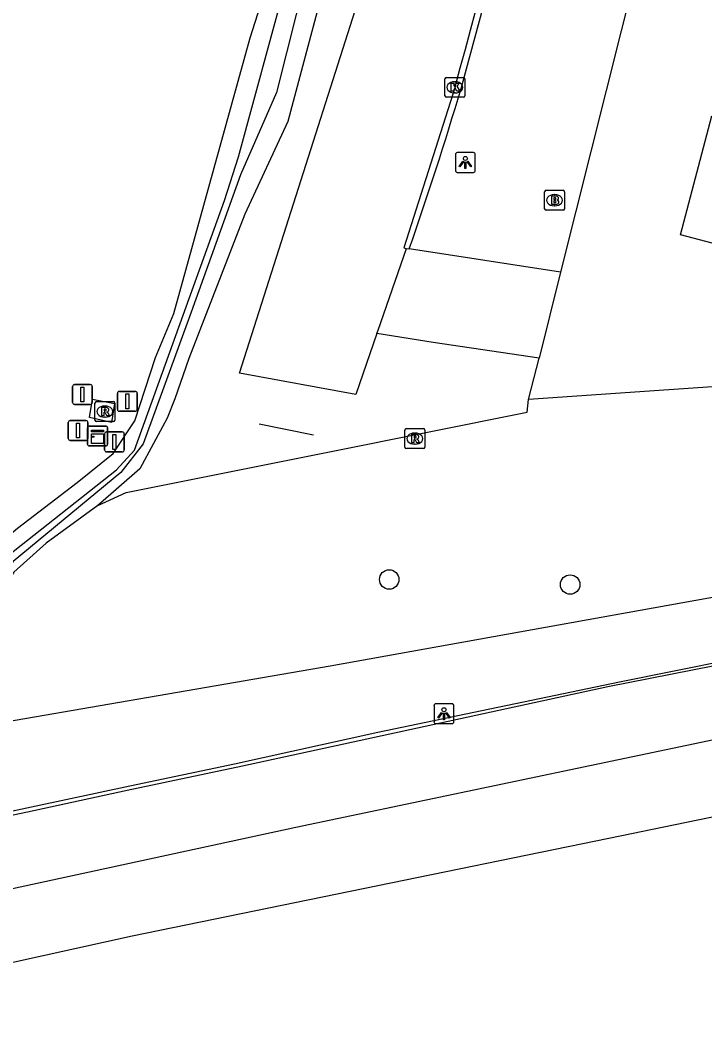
# Model space of a CAD drawing. Extents: x 162722 to 165099, y 384721 to 386283.
# Drawn here: x 164655.3 to 164689.7, y 385116.1 to 385166.5 of the extents above; entities that cross this region are included whole.
import ezdxf

# ---------------------------------------------------------------- set-up
doc = ezdxf.new("R2010")
doc.units = 0
for name, color, linetype in [('IMGEO_Afsluitpaal', 7, 'Continuous'), ('IMGEO_Berm_groen', 7, 'Continuous'), ('IMGEO_Berm_open', 7, 'Continuous'), ('IMGEO_Boom', 7, 'Continuous'), ('IMGEO_Brandkraan', 7, 'Continuous'), ('IMGEO_Groenvoorziening', 7, 'Continuous'), ('IMGEO_Hek', 7, 'Continuous'), ('IMGEO_Kast', 7, 'Continuous'), ('IMGEO_Kolk', 7, 'Continuous'), ('IMGEO_Lichtpunt', 7, 'Continuous'), ('IMGEO_Loofbos', 7, 'Continuous'), ('IMGEO_Pand', 7, 'Continuous'), ('IMGEO_Rijbaan_lokaal_gesloten', 7, 'Continuous'), ('IMGEO_Rijbaan_lokaal_open', 7, 'Continuous'), ('IMGEO_Rijbaan_regionaal_gesloten', 7, 'Continuous'), ('IMGEO_Rioolput', 7, 'Continuous'), ('IMGEO_Voetpad_open', 7, 'Continuous'), ('IMGEO_Waterloop', 7, 'Continuous')]:
    doc.layers.add(name, color=color, linetype=linetype)

msp = doc.modelspace()

# ---------------------------------------------------------------- linework, layer by layer
at = {"layer": 'IMGEO_Afsluitpaal'}
for p, q in [((164657.942, 385147.268), (164657.942, 385148.068)), ((164657.942, 385148.068), (164657.942, 385147.268)), ((164658.042, 385148.168), (164658.832, 385148.168)), ((164658.832, 385148.168), (164658.042, 385148.168)), ((164658.932, 385148.068), (164658.932, 385147.268)), ((164658.932, 385147.268), (164658.932, 385148.068)), ((164660.196, 385146.925), (164660.196, 385147.725)), ((164660.196, 385147.725), (164660.196, 385146.925)), ((164660.296, 385147.825), (164661.086, 385147.825)), ((164661.086, 385147.825), (164660.296, 385147.825)), ((164661.186, 385147.725), (164661.186, 385146.925)), ((164661.186, 385146.925), (164661.186, 385147.725)), ((164658.832, 385147.168), (164658.042, 385147.168)), ((164658.042, 385147.168), (164658.832, 385147.168)), ((164661.086, 385146.825), (164660.296, 385146.825)), ((164660.296, 385146.825), (164661.086, 385146.825)), ((164657.725, 385145.46), (164657.725, 385146.26)), ((164657.725, 385146.26), (164657.725, 385145.46)), ((164657.825, 385146.36), (164658.615, 385146.36)), ((164658.615, 385146.36), (164657.825, 385146.36)), ((164658.715, 385146.26), (164658.715, 385145.46)), ((164658.715, 385145.46), (164658.715, 385146.26)), ((164659.549, 385144.889), (164659.549, 385145.689)), ((164659.549, 385145.689), (164659.549, 385144.889)), ((164659.649, 385145.789), (164660.439, 385145.789)), ((164660.439, 385145.789), (164659.649, 385145.789)), ((164660.539, 385145.689), (164660.539, 385144.889)), ((164660.539, 385144.889), (164660.539, 385145.689)), ((164658.615, 385145.36), (164657.825, 385145.36)), ((164657.825, 385145.36), (164658.615, 385145.36)), ((164660.439, 385144.789), (164659.649, 385144.789)), ((164659.649, 385144.789), (164660.439, 385144.789))]:
    msp.add_line(p, q, dxfattribs=at)
for points in [[(164658.362, 385148.043), (164658.512, 385148.043), (164658.512, 385147.293), (164658.362, 385147.293), (164658.362, 385148.043)], [(164660.616, 385147.7), (164660.766, 385147.7), (164660.766, 385146.95), (164660.616, 385146.95), (164660.616, 385147.7)], [(164658.145, 385146.235), (164658.295, 385146.235), (164658.295, 385145.485), (164658.145, 385145.485), (164658.145, 385146.235)], [(164659.969, 385145.664), (164660.119, 385145.664), (164660.119, 385144.914), (164659.969, 385144.914), (164659.969, 385145.664)]]:
    msp.add_lwpolyline(points, dxfattribs=at)
for centre, start, end in [((164658.042, 385148.068), 90, 180), ((164658.042, 385148.068), 90, 180), ((164658.832, 385148.068), 0, 90), ((164658.832, 385148.068), 360, 90), ((164660.296, 385147.725), 90, 180), ((164660.296, 385147.725), 90, 180), ((164661.086, 385147.725), 0, 90), ((164661.086, 385147.725), 360, 90), ((164658.042, 385147.268), 180, 270), ((164658.042, 385147.268), 180, 270), ((164658.832, 385147.268), 270, 0), ((164658.832, 385147.268), 270, 0), ((164660.296, 385146.925), 180, 270), ((164660.296, 385146.925), 180, 270), ((164661.086, 385146.925), 270, 0), ((164661.086, 385146.925), 270, 0), ((164657.825, 385146.26), 90, 180), ((164657.825, 385146.26), 90, 180), ((164658.615, 385146.26), 0, 90), ((164658.615, 385146.26), 360, 90), ((164659.649, 385145.689), 90, 180), ((164659.649, 385145.689), 90, 180), ((164660.439, 385145.689), 0, 90), ((164660.439, 385145.689), 360, 90), ((164657.825, 385145.46), 180, 270), ((164657.825, 385145.46), 180, 270), ((164658.615, 385145.46), 270, 0), ((164658.615, 385145.46), 270, 0), ((164659.649, 385144.889), 180, 270), ((164659.649, 385144.889), 180, 270), ((164660.439, 385144.889), 270, 0), ((164660.439, 385144.889), 270, 0)]:
    msp.add_arc(centre, 0.1, start, end, dxfattribs=at)
at = {"layer": 'IMGEO_Berm_groen'}
msp.add_lwpolyline([(164730.606, 385146.146), (164728.888, 385145.095), (164726.849, 385144.563), (164706.379, 385140.618), (164690.541, 385137.56), (164670.88, 385134.026), (164654.066, 385131.131)], dxfattribs=at)
at = {"layer": 'IMGEO_Berm_open'}
msp.add_lwpolyline([(164748.25, 385145.448), (164742.907, 385144.497), (164734.428, 385142.847), (164726.252, 385141.286), (164726.064, 385141.25), (164713.386, 385138.851), (164712.725, 385138.722), (164704.652, 385137.15), (164693.719, 385134.891), (164685.408, 385133.216), (164673.274, 385130.689), (164666.072, 385129.101), (164660.811, 385127.996), (164654.388, 385126.618), (164647.823, 385125.199), (164641.746, 385123.841), (164638.716, 385123.178), (164631.059, 385121.484), (164623.199, 385119.683), (164613.878, 385117.545), (164607.374, 385116.102)], dxfattribs=at)
at = {"layer": 'IMGEO_Boom'}
for centre in [(164673.841, 385138.378), (164682.928, 385138.123)]:
    msp.add_circle(centre, 0.489, dxfattribs=at)
at = {"layer": 'IMGEO_Brandkraan'}
for p, q in [((164681.641, 385157.003), (164681.641, 385157.855)), ((164681.716, 385157.929), (164682.568, 385157.929)), ((164682.642, 385157.855), (164682.642, 385157.003)), ((164682.129, 385157.709), (164682.154, 385157.709)), ((164682.568, 385156.929), (164681.716, 385156.929)), ((164682.152, 385157.149), (164682.127, 385157.149))]:
    msp.add_line(p, q, dxfattribs=at)
for points in [[(164681.641, 385157.003), (164681.641, 385157.855)], [(164681.716, 385157.929), (164682.568, 385157.929)], [(164682.642, 385157.855), (164682.642, 385157.003)], [(164681.989, 385157.629), (164681.989, 385157.229), (164682.202, 385157.229)], [(164682.22, 385157.629), (164681.989, 385157.629)], [(164682.168, 385157.548), (164682.114, 385157.548), (164682.114, 385157.472)], [(164682.114, 385157.472), (164682.167, 385157.472)], [(164682.176, 385157.396), (164682.114, 385157.396), (164682.114, 385157.315)], [(164682.114, 385157.315), (164682.176, 385157.315)], [(164682.568, 385156.929), (164681.716, 385156.929)]]:
    msp.add_lwpolyline(points, dxfattribs=at)
for centre, radius, start, end in [((164681.718, 385157.853), 0.0765, 91.552, 178.448), ((164681.718, 385157.853), 0.0765, 91.552, 178.448), ((164682.566, 385157.853), 0.0765, 1.552, 88.448), ((164682.566, 385157.853), 0.0765, 1.552, 88.448), ((164682.169, 385157.51), 0.0379, 267.8285, 90.9355), ((164682.177, 385157.355), 0.0404, 269.8759, 90.5077), ((164682.224, 385157.484), 0.145, 59.4692, 91.5367), ((164682.249, 385157.531), 0.0922, 285.5137, 58.1501), ((164682.254, 385157.339), 0.105, 301.3115, 78.989), ((164681.718, 385157.005), 0.0765, 181.552, 268.448), ((164681.718, 385157.005), 0.0765, 181.552, 268.448), ((164682.208, 385157.48), 0.251, 268.6676, 293.5347), ((164682.566, 385157.005), 0.0765, 271.552, 358.448), ((164682.566, 385157.005), 0.0765, 271.552, 358.448)]:
    msp.add_arc(centre, radius, start, end, dxfattribs=at)
for centre, major_axis, ratio, start_param, end_param in [((164682.128, 385157.429), (-0.387, 0.002), 0.722429, 4.712389, 7.853982), ((164682.153, 385157.429), (-0.39, 0.002), 0.717154, 1.570796, 4.712389)]:
    msp.add_ellipse(centre, major_axis=major_axis, ratio=ratio, start_param=start_param, end_param=end_param, dxfattribs=at)
at = {"layer": 'IMGEO_Groenvoorziening'}
for points in [[(164654.312, 385140.212), (164655.17, 385140.949), (164658.173, 385143.25), (164659.98, 385144.71), (164661.076, 385146.35), (164662.109, 385149.534), (164663.033, 385151.737), (164666.853, 385165.587), (164668.259, 385170.001), (164668.954, 385175.439), (164669.329, 385180.899), (164670.72, 385185.657), (164677.562, 385208.434), (164679.896, 385207.875), (164679.373, 385205.742), (164675.231, 385185.692), (164668.756, 385161.384), (164666.59, 385156.733), (164663.782, 385149.48), (164663.073, 385147.46), (164662.699, 385146.479), (164661.327, 385143.932), (164659.217, 385142.086)], [(164686.255, 385169.014), (164682.444, 385153.812)], [(164680.842, 385147.422), (164681.363, 385149.501)]]:
    msp.add_lwpolyline(points, dxfattribs=at)
at = {"layer": 'IMGEO_Hek'}
msp.add_lwpolyline([(164667.308, 385146.197), (164670.041, 385145.651)], dxfattribs=at)
at = {"layer": 'IMGEO_Kast'}
for p, q in [((164658.697, 385145.158), (164658.697, 385145.999)), ((164658.697, 385145.999), (164658.697, 385145.158)), ((164658.772, 385146.083), (164659.613, 385146.083)), ((164659.613, 385146.083), (164658.772, 385146.083)), ((164659.697, 385146.008), (164659.697, 385145.167)), ((164659.697, 385145.167), (164659.697, 385146.008)), ((164659.622, 385145.083), (164658.781, 385145.083)), ((164658.781, 385145.083), (164659.622, 385145.083))]:
    msp.add_line(p, q, dxfattribs=at)
for points in [[(164658.892, 385145.873), (164659.492, 385145.873), (164659.492, 385145.788), (164658.892, 385145.788), (164658.892, 385145.873)], [(164658.892, 385145.698), (164659.492, 385145.698), (164659.492, 385145.209), (164658.892, 385145.209), (164658.892, 385145.698)]]:
    msp.add_lwpolyline(points, dxfattribs=at)
msp.add_circle((164658.976, 385145.547), 0.0377, dxfattribs=at)
for centre, start, end in [((164658.775, 385146.005), 92.4484, 184.2845), ((164658.775, 385146.005), 92.4484, 184.2845), ((164659.619, 385146.005), 2.4484, 94.2845), ((164659.619, 385146.005), 2.4484, 94.2845), ((164658.775, 385145.161), 182.4484, 274.2845), ((164658.775, 385145.161), 182.4484, 274.2845), ((164659.619, 385145.161), 272.4484, 4.2845), ((164659.619, 385145.161), 272.4484, 4.2845)]:
    msp.add_arc(centre, 0.0779, start, end, dxfattribs=at)
at = {"layer": 'IMGEO_Kolk'}
for p, q in [((164676.637, 385162.674), (164676.637, 385163.526)), ((164676.712, 385163.6), (164677.564, 385163.6)), ((164677.125, 385163.38), (164677.15, 385163.38)), ((164677.638, 385163.526), (164677.638, 385162.674)), ((164677.148, 385162.82), (164677.123, 385162.82)), ((164677.564, 385162.6), (164676.712, 385162.6))]:
    msp.add_line(p, q, dxfattribs=at)
for points in [[(164676.637, 385162.674), (164676.637, 385163.526)], [(164676.712, 385163.6), (164677.564, 385163.6)], [(164677.638, 385163.526), (164677.638, 385162.674)], [(164676.958, 385163.3), (164677.081, 385163.3), (164677.081, 385163.149), (164677.211, 385163.3), (164677.375, 385163.3), (164677.229, 385163.149), (164677.382, 385162.9), (164677.23, 385162.9), (164677.145, 385163.064), (164677.081, 385162.997), (164677.081, 385162.9), (164676.958, 385162.9), (164676.958, 385163.3)], [(164677.564, 385162.6), (164676.712, 385162.6)]]:
    msp.add_lwpolyline(points, dxfattribs=at)
for centre, start, end in [((164676.714, 385163.524), 91.552, 178.448), ((164676.714, 385163.524), 91.552, 178.448), ((164677.562, 385163.524), 1.552, 88.448), ((164677.562, 385163.524), 1.552, 88.448), ((164676.714, 385162.676), 181.552, 268.448), ((164676.714, 385162.676), 181.552, 268.448), ((164677.562, 385162.676), 271.552, 358.448), ((164677.562, 385162.676), 271.552, 358.448)]:
    msp.add_arc(centre, 0.0765, start, end, dxfattribs=at)
for centre, major_axis, ratio, start_param, end_param in [((164677.124, 385163.1), (-0.387, 0.002), 0.722429, 4.712389, 7.853982), ((164677.149, 385163.1), (-0.39, 0.002), 0.717154, 1.570796, 4.712389)]:
    msp.add_ellipse(centre, major_axis=major_axis, ratio=ratio, start_param=start_param, end_param=end_param, dxfattribs=at)
at = {"layer": 'IMGEO_Lichtpunt'}
for p, q in [((164678.069, 385159.824), (164677.261, 385159.824)), ((164678.069, 385159.824), (164677.261, 385159.824)), ((164677.167, 385159.729), (164677.167, 385158.922)), ((164677.167, 385159.729), (164677.167, 385158.922)), ((164678.163, 385158.922), (164678.163, 385159.729)), ((164678.163, 385158.922), (164678.163, 385159.729)), ((164677.261, 385158.828), (164678.069, 385158.828)), ((164677.261, 385158.828), (164678.069, 385158.828)), ((164676.992, 385132.134), (164676.184, 385132.134)), ((164676.992, 385132.134), (164676.184, 385132.134)), ((164676.09, 385132.039), (164676.09, 385131.232)), ((164676.09, 385132.039), (164676.09, 385131.232)), ((164677.086, 385131.232), (164677.086, 385132.039)), ((164677.086, 385131.232), (164677.086, 385132.039)), ((164676.184, 385131.138), (164676.992, 385131.138)), ((164676.184, 385131.138), (164676.992, 385131.138))]:
    msp.add_line(p, q, dxfattribs=at)
for points in [[(164677.541, 385159.393), (164677.58, 385159.365), (164677.392, 385159.103), (164677.354, 385159.13), (164677.541, 385159.393)], [(164677.643, 385159.345), (164677.69, 385159.345), (164677.69, 385159.023), (164677.643, 385159.023), (164677.643, 385159.345)], [(164677.753, 385159.365), (164677.791, 385159.392), (164677.978, 385159.13), (164677.939, 385159.102), (164677.753, 385159.365)], [(164676.464, 385131.703), (164676.503, 385131.675), (164676.315, 385131.413), (164676.277, 385131.44), (164676.464, 385131.703)], [(164676.566, 385131.655), (164676.613, 385131.655), (164676.613, 385131.333), (164676.566, 385131.333), (164676.566, 385131.655)], [(164676.676, 385131.675), (164676.714, 385131.702), (164676.901, 385131.44), (164676.862, 385131.412), (164676.676, 385131.675)]]:
    msp.add_lwpolyline(points, dxfattribs=at)
for centre in [(164677.666, 385159.527), (164676.589, 385131.837)]:
    msp.add_circle(centre, 0.0994, dxfattribs=at)
for centre, start, end in [((164677.261, 385159.729), 90, 180), ((164677.261, 385159.729), 90, 180), ((164678.069, 385159.729), 0, 90), ((164678.069, 385159.729), 0, 90), ((164677.261, 385158.922), 180, 270), ((164677.261, 385158.922), 180, 270), ((164678.069, 385158.922), 270, 0), ((164678.069, 385158.922), 270, 360), ((164676.184, 385132.039), 90, 180), ((164676.184, 385132.039), 90, 180), ((164676.992, 385132.039), 0, 90), ((164676.992, 385132.039), 0, 90), ((164676.184, 385131.232), 180, 270), ((164676.184, 385131.232), 180, 270), ((164676.992, 385131.232), 270, 0), ((164676.992, 385131.232), 270, 360)]:
    msp.add_arc(centre, 0.0946, start, end, dxfattribs=at)
at = {"layer": 'IMGEO_Loofbos'}
for points in [[(164701.972, 385148.875), (164680.842, 385147.422)], [(164659.217, 385142.086), (164660.628, 385142.754), (164670.837, 385144.797), (164680.77, 385146.784), (164680.842, 385147.422)], [(164659.217, 385142.086), (164656.614, 385140.196), (164654.986, 385138.747), (164653.843, 385136.941), (164653.15, 385135.585), (164653.081, 385134.949)]]:
    msp.add_lwpolyline(points, dxfattribs=at)
at = {"layer": 'IMGEO_Pand'}
msp.add_lwpolyline([(164709.058, 385159.612), (164713.457, 385158.388), (164713.29, 385157.757), (164712.012, 385152.923), (164697.972, 385156.634), (164697.119, 385153.408), (164688.467, 385155.695), (164690.043, 385161.66)], dxfattribs=at)
at = {"layer": 'IMGEO_Rijbaan_lokaal_gesloten'}
for points in [[(164673.226, 385150.731), (164672.162, 385147.666), (164666.324, 385148.737), (164674.604, 385174.742)], [(164677.144, 385163.131), (164674.575, 385155.029), (164674.71, 385155.008)], [(164673.226, 385150.731), (164673.284, 385150.9), (164674.71, 385155.008)]]:
    msp.add_lwpolyline(points, dxfattribs=at)
msp.add_arc((164189.753, 385298.187), 505.757, 344.51193, 348.06445, dxfattribs=at)
at = {"layer": 'IMGEO_Rijbaan_lokaal_open'}
for points in [[(164677.448, 385163.045), (164679.512, 385170.658)], [(164674.71, 385155.008), (164674.85, 385154.987)]]:
    msp.add_lwpolyline(points, dxfattribs=at)
msp.add_arc((164510.731, 385212.349), 173.854, 340.73478, 343.52528, dxfattribs=at)
at = {"layer": 'IMGEO_Rijbaan_regionaal_gesloten'}
for points in [[(164646.085, 385124.702), (164655.683, 385126.706), (164660.681, 385127.788), (164666.475, 385129.014), (164684.822, 385133.002), (164695.531, 385135.119), (164704.104, 385136.719), (164712.782, 385138.503), (164717.167, 385139.373), (164726.091, 385141.11)], [(164646.875, 385121.12), (164656.932, 385123.294), (164669.156, 385125.938), (164686.385, 385129.546), (164698.675, 385132.124), (164710.11, 385134.458), (164726.735, 385137.519)], [(164727.38, 385133.926), (164720.928, 385132.686), (164708.743, 385130.288), (164684.865, 385125.368), (164660.931, 385120.458), (164647.667, 385117.529)]]:
    msp.add_lwpolyline(points, dxfattribs=at)
at = {"layer": 'IMGEO_Rioolput'}
for p, q in [((164659.063, 385146.386), (164659.063, 385147.238)), ((164659.138, 385147.312), (164659.99, 385147.312)), ((164660.064, 385147.238), (164660.064, 385146.386)), ((164659.551, 385147.092), (164659.576, 385147.092)), ((164659.99, 385146.312), (164659.138, 385146.312)), ((164659.574, 385146.532), (164659.549, 385146.532)), ((164674.627, 385145.028), (164674.627, 385145.88)), ((164674.702, 385145.954), (164675.554, 385145.954)), ((164675.115, 385145.734), (164675.14, 385145.734)), ((164675.628, 385145.88), (164675.628, 385145.028)), ((164675.138, 385145.174), (164675.113, 385145.174)), ((164675.554, 385144.954), (164674.702, 385144.954))]:
    msp.add_line(p, q, dxfattribs=at)
for points in [[(164659.063, 385146.386), (164659.063, 385147.238)], [(164659.138, 385147.312), (164659.99, 385147.312)], [(164660.064, 385147.238), (164660.064, 385146.386)], [(164659.652, 385147.01), (164659.4, 385147.012), (164659.4, 385146.612)], [(164659.4, 385146.612), (164659.524, 385146.612), (164659.524, 385146.774), (164659.535, 385146.774)], [(164659.578, 385146.931), (164659.524, 385146.931), (164659.524, 385146.85)], [(164659.524, 385146.85), (164659.576, 385146.85)], [(164659.582, 385146.745), (164659.653, 385146.612), (164659.793, 385146.612), (164659.728, 385146.738)], [(164659.99, 385146.312), (164659.138, 385146.312)], [(164674.627, 385145.028), (164674.627, 385145.88)], [(164674.702, 385145.954), (164675.554, 385145.954)], [(164675.628, 385145.88), (164675.628, 385145.028)], [(164675.216, 385145.652), (164674.964, 385145.654), (164674.964, 385145.254)], [(164674.964, 385145.254), (164675.088, 385145.254), (164675.088, 385145.416), (164675.099, 385145.416)], [(164675.142, 385145.573), (164675.088, 385145.573), (164675.088, 385145.492)], [(164675.088, 385145.492), (164675.14, 385145.492)], [(164675.146, 385145.387), (164675.217, 385145.254), (164675.357, 385145.254), (164675.292, 385145.38)], [(164675.554, 385144.954), (164674.702, 385144.954)]]:
    msp.add_lwpolyline(points, dxfattribs=at)
for centre, radius, start, end in [((164659.14, 385147.236), 0.0765, 91.552, 178.448), ((164659.14, 385147.236), 0.0765, 91.552, 178.448), ((164659.988, 385147.236), 0.0765, 1.552, 88.448), ((164659.988, 385147.236), 0.0765, 1.552, 88.448), ((164659.534, 385146.721), 0.0533, 26.0293, 88.6989), ((164659.56, 385147.039), 0.19, 274.7715, 282.9687), ((164659.584, 385146.835), 0.0964, 77.0061, 93.1865), ((164659.598, 385146.892), 0.0378, 276.6634, 79.6772), ((164659.651, 385146.9), 0.109, 350.3612, 89.416), ((164659.649, 385146.9), 0.112, 277.5842, 350.9817), ((164659.633, 385146.685), 0.108, 29.5134, 73.7905), ((164659.14, 385146.388), 0.0765, 181.552, 268.448), ((164659.14, 385146.388), 0.0765, 181.552, 268.448), ((164659.988, 385146.388), 0.0765, 271.552, 358.448), ((164659.988, 385146.388), 0.0765, 271.552, 358.448), ((164674.704, 385145.878), 0.0765, 91.552, 178.448), ((164674.704, 385145.878), 0.0765, 91.552, 178.448), ((164675.552, 385145.878), 0.0765, 1.552, 88.448), ((164675.552, 385145.878), 0.0765, 1.552, 88.448), ((164675.098, 385145.363), 0.0533, 26.0293, 88.6989), ((164675.124, 385145.681), 0.19, 274.7715, 282.9687), ((164675.148, 385145.477), 0.0964, 77.0061, 93.1865), ((164675.162, 385145.534), 0.0378, 276.6634, 79.6772), ((164675.215, 385145.542), 0.109, 350.3612, 89.416), ((164675.213, 385145.542), 0.112, 277.5842, 350.9817), ((164675.197, 385145.327), 0.108, 29.5134, 73.7905), ((164674.704, 385145.03), 0.0765, 181.552, 268.448), ((164674.704, 385145.03), 0.0765, 181.552, 268.448), ((164675.552, 385145.03), 0.0765, 271.552, 358.448), ((164675.552, 385145.03), 0.0765, 271.552, 358.448)]:
    msp.add_arc(centre, radius, start, end, dxfattribs=at)
for centre, major_axis, ratio, start_param, end_param in [((164659.55, 385146.812), (-0.387, 0.002), 0.722429, 4.712389, 7.853982), ((164659.575, 385146.812), (-0.39, 0.002), 0.717154, 1.570796, 4.712389), ((164675.114, 385145.454), (-0.387, 0.002), 0.722429, 4.712389, 7.853982), ((164675.139, 385145.454), (-0.39, 0.002), 0.717154, 1.570796, 4.712389)]:
    msp.add_ellipse(centre, major_axis=major_axis, ratio=ratio, start_param=start_param, end_param=end_param, dxfattribs=at)
at = {"layer": 'IMGEO_Voetpad_open'}
for points in [[(164682.444, 385153.812), (164674.85, 385154.987)], [(164682.444, 385153.812), (164681.363, 385149.501)], [(164681.363, 385149.501), (164676.046, 385150.287), (164673.226, 385150.731)], [(164658.941, 385147.433), (164660.044, 385147.217), (164659.891, 385146.262), (164658.793, 385146.511), (164658.941, 385147.433)]]:
    msp.add_lwpolyline(points, dxfattribs=at)
at = {"layer": 'IMGEO_Waterloop'}
for points in [[(164650.993, 385134.539), (164651.466, 385135.458), (164651.558, 385135.6), (164652.803, 385137.525), (164654.644, 385139.53), (164660.143, 385143.888), (164661.045, 385144.87), (164665.57, 385157.42), (164666.277, 385159.604), (164668.635, 385168.291), (164670.816, 385181.527), (164677.607, 385204.276), (164677.643, 385204.397), (164677.695, 385204.525)], [(164678.574, 385204.102), (164668.176, 385162.846), (164666.376, 385158.702), (164663.895, 385151.805), (164661.495, 385145.19), (164660.369, 385143.754), (164654.96, 385139.284), (164653.571, 385137.596), (164652.805, 385136.169), (164652.105, 385134.757)]]:
    msp.add_lwpolyline(points, dxfattribs=at)

doc.saveas('drawing.dxf')
